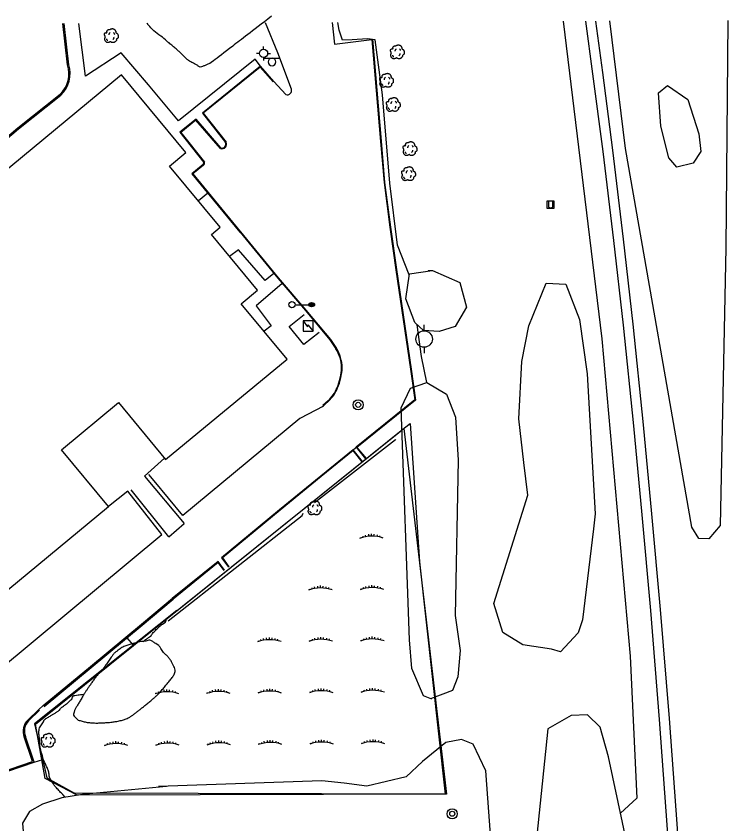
# Model space of a CAD drawing. Extents: x 2145380 to 2156929, y 139568 to 149130.
# Drawn here: x 2153656.5 to 2154002.5, y 143131.5 to 143524.4 of the extents above; entities that cross this region are included whole.
import ezdxf

# ---------------------------------------------------------------- set-up
doc = ezdxf.new("R2010")
doc.units = 0
for name, color, linetype in [('Default', 7, 'Continuous'), ('TOPO_Asphalt', 7, 'Continuous'), ('TOPO_Building', 7, 'Continuous'), ('TOPO_Concrete', 7, 'Continuous'), ('TOPO_Curb Back', 7, 'Continuous'), ('TOPO_Light Pole', 7, 'Continuous'), ('TOPO_Misc', 7, 'Continuous'), ('TOPO_Power Pole', 7, 'Continuous'), ('TOPO_RR Rail', 7, 'Continuous'), ('TOPO_San Manhole', 7, 'Continuous'), ('TOPO_Sidewalk', 7, 'Continuous'), ('TOPO_Sign', 7, 'Continuous'), ('TOPO_Swamp', 7, 'Continuous'), ('TOPO_Tree', 7, 'Continuous'), ('TOPO_Tree Line', 7, 'Continuous'), ('TOPO_Wall Freestanding', 7, 'Continuous'), ('TOPO_Water Fire Hydrant', 7, 'Continuous')]:
    doc.layers.add(name, color=color, linetype=linetype)

# ---------------------------------------------------------------- blocks, each defined once
blk = doc.blocks.new('FIRHYD')
at = {"layer": 'TOPO_Water Fire Hydrant'}
for p, q in [((0, 10.2), (0, 17.3)), ((10.2, 0), (17.3, 0)), ((-10.2, 0), (-17.3, 0)), ((0, -10.2), (0, -17.3))]:
    blk.add_line(p, q, dxfattribs=at)
blk.add_circle((0, 0), 10.2, dxfattribs=at)
blk = doc.blocks.new('LP')
at = {"layer": 'TOPO_Light Pole'}
blk.add_line((3.81, 0), (20.32, 0), dxfattribs=at)
for points in [[(20.32, 0), (27.94, 0)], [(20.32, 0), (23.5, 0)], [(20.83, 1.27), (27.43, 1.27)], [(20.83, 1.27), (23.5, 1.27)], [(23.71, 1.27), (27.43, 1.27)], [(23.71, 0), (27.94, 0)], [(20.83, -1.27), (27.43, -1.27)], [(20.83, -1.27), (23.5, -1.27)], [(23.71, -1.27), (27.43, -1.27)]]:
    blk.add_lwpolyline(points, dxfattribs=at)
blk.add_circle((0, 0), 3.81, dxfattribs=at)
blk.add_ellipse((24.13, 0), major_axis=(3.81, 0), ratio=0.666667, dxfattribs=at)
blk = doc.blocks.new('TREE')
at = {"layer": 'TOPO_Tree'}
for points in [[(-3.5, 17.6), (-3.1, 18.3), (-2.6, 18.8), (-1.9, 19.2), (-1, 19.7), (-0.2, 20), (0.7, 20.2), (1.6, 20.5), (2.5, 20.8), (3.4, 20.8), (4.1, 20.7), (4.8, 20.5), (5.5, 20.2), (6.4, 19.9), (7.3, 19.7), (8.2, 19.2), (9.4, 18.4), (10, 17.2), (10.8, 16), (11.2, 15.3), (11.6, 14.6), (11.9, 13.9), (12.2, 13.1), (11.4, 12), (11.9, 11.2), (12, 11), (12.2, 10.9), (12.4, 10.7), (12.9, 10.4), (13.5, 10), (14, 9.7), (14.7, 9.2), (15.4, 8.7), (16.1, 8.1), (16.7, 7.5), (16.9, 6.7), (17.1, 6), (17.6, 4.4), (17.7, 2.8), (17.7, 1.2), (17.7, -0.2), (17.8, -2.2), (16.6, -3), (15.5, -3.8), (14.3, -4.6), (13.2, -5.3)], [(-14.1, -0.4), (-14.2, 0.5), (-14.4, 1.4), (-14.6, 2.3), (-14.8, 3.2), (-15.5, 4), (-15.7, 4.9), (-15.8, 5.6), (-15.7, 6.3), (-15.7, 7), (-15.6, 7.9), (-15.7, 8.8), (-15.1, 9.7), (-14.6, 10.4), (-13.8, 10.5), (-13, 10.7), (-12.2, 11), (-11.1, 10), (-10.4, 10.7), (-9.4, 11.7), (-10.3, 13.3), (-9.8, 14.4), (-9.6, 15.1), (-9.3, 15.9), (-8.8, 16.5), (-8.2, 17.3), (-7.5, 17.7), (-6.7, 18.1), (-6.1, 18.4), (-5.6, 18.6), (-5.1, 18.7), (-4.5, 18.7), (-4, 18.5), (-3.5, 18.1)], [(13.2, -5.3), (13.3, -5.8), (13.4, -6.3), (13.4, -6.7), (13.8, -8.5), (12.2, -10), (10.8, -11.5), (10, -12.3), (9.1, -12.8), (8.2, -13.1), (6, -13.8), (3.3, -13.6), (1.3, -13.1), (0.5, -12.9), (-0.1, -11.4), (-0.8, -11.5), (-2, -11.6), (-3.3, -12.8), (-4.5, -13.1), (-6.1, -13.5), (-7.8, -14), (-9.3, -13.6), (-11.4, -13.1), (-12.8, -11.4), (-14.1, -9.4), (-15.3, -7.3), (-15.6, -5.1), (-15.1, -3), (-14.9, -1.9), (-13.9, -0.8), (-13.5, 0.1)], [(-4.2, 5.1), (-4.5, 6.1), (-4.3, 7.2), (-3.8, 8.2), (-3.3, 9.3), (-2.7, 10.3), (-1.6, 11)], [(5.9, 11.2), (6.5, 10.7), (7, 10.2), (7.4, 9.5), (7.9, 8.6), (8.3, 7.6), (8.5, 6.6)], [(-11.4, -4.5), (-11.5, -5.4), (-11, -6.3), (-10.1, -7.2), (-9.3, -8), (-8.5, -8.3), (-7.7, -8.1)], [(4.8, -6.3), (5.7, -5.7), (6.3, -4.9), (6.8, -3.9), (7.4, -2.8), (7.6, -1.7), (7.5, -0.6)]]:
    blk.add_open_spline(points, degree=3, dxfattribs=at)
blk = doc.blocks.new('SWMP')
at = {"layer": 'TOPO_Swamp'}
for p, q in [((-20.3, -2.4), (-21, 0.4)), ((-13.9, -1.1), (-14.6, 2.9)), ((-6.6, -0.2), (-6.9, 4.6)), ((0, 0), (0, 5.6)), ((6.1, -0.2), (6.5, 4.5)), ((13.8, -1.2), (14.4, 2.9)), ((20.1, -2.5), (20.9, 0.7)), ((-26.6, -4.2), (-27.1, -2.7)), ((26, -4.1), (26.4, -2.8))]:
    blk.add_line(p, q, dxfattribs=at)
blk.add_arc((-0.2, -85), 85, 69.9062, 110.0938, dxfattribs=at)
blk = doc.blocks.new('POWPOL')
at = {"layer": 'TOPO_Power Pole'}
for p, q in [((0, 10.16), (0, 17.34)), ((0, -10.16), (0, -17.34))]:
    blk.add_line(p, q, dxfattribs=at)
blk.add_circle((0, 0), 10.16, dxfattribs=at)
blk = doc.blocks.new('EXMHSS')
at = {"layer": 'Default'}
for radius in [6.3, 3.13]:
    blk.add_circle((0, 0), radius, dxfattribs=at)

msp = doc.modelspace()

# ---------------------------------------------------------------- linework, layer by layer
at = {"layer": 'TOPO_Asphalt'}
for p, q in [((2153730.64, 143271.17), (2153738.09, 143277.63)), ((2153667.47, 143187.19), (2153669.65, 143189.04))]:
    msp.add_line(p, q, dxfattribs=at)
for points in [[(2153790.32, 143488.99), (2153783.68, 143506.52), (2153777.64, 143521.14)], [(2153810.19, 143521.32), (2153811.25, 143510.77), (2153829.45, 143513.14)], [(2153781.68, 143492.68), (2153787.58, 143486.27)], [(2153820.37, 143313.48), (2153821.46, 143314.43), (2153821.73, 143314.68)]]:
    msp.add_lwpolyline(points, dxfattribs=at)
msp.add_arc((2153788.22, 143488.36), 2.19, 252.9954, 16.6892, dxfattribs=at)
at = {"layer": 'TOPO_Building'}
msp.add_lwpolyline([(2153707.68, 143495.95), (2153637.59, 143437.98), (2153642.6, 143431.93), (2153597.17, 143394.36), (2153592.15, 143400.42), (2153521.7, 143342.16), (2153552.86, 143304.48), (2153560.74, 143310.99), (2153585.72, 143280.79), (2153589.81, 143284.18), (2153611.93, 143257.43), (2153620.52, 143264.53), (2153642.85, 143237.52), (2153701.35, 143285.91), (2153678.53, 143313.51), (2153706.24, 143336.42), (2153729.1, 143308.77), (2153788.17, 143357.63), (2153765.9, 143384.56), (2153773.78, 143391.08), (2153751.37, 143418.18), (2153755.64, 143421.71), (2153731.06, 143451.43), (2153739.03, 143458.03)], close=True, dxfattribs=at)
at = {"layer": 'TOPO_Concrete'}
for p, q in [((2153710.35, 143221.99), (2153713.33, 143218.34)), ((2153665.15, 143161.45), (2153669.35, 143162.71))]:
    msp.add_line(p, q, dxfattribs=at)
at = {"layer": 'TOPO_Curb Back'}
for points in [[(2153681.41, 143500.69), (2153679.16, 143520.94)], [(2153682, 143500.82), (2153679.76, 143520.94)], [(2153829.45, 143513.14), (2153833.68, 143463.52), (2153835.33, 143443.45), (2153838.16, 143421.71), (2153841.04, 143401.09), (2153848.16, 143352.73), (2153850.38, 143337.75), (2153821.73, 143314.69), (2153826.37, 143309.01)], [(2153829.74, 143513.17), (2153833.98, 143463.55), (2153835.63, 143443.48), (2153838.46, 143421.75), (2153841.33, 143401.13), (2153848.46, 143352.77), (2153850.71, 143337.63), (2153822.15, 143314.64), (2153826.61, 143309.2)], [(2153781.68, 143492.68), (2153775.19, 143500.09), (2153747.03, 143477.22), (2153758.32, 143462.95)], [(2153781.45, 143492.48), (2153775.16, 143499.68), (2153747.45, 143477.17), (2153758.58, 143463.11)], [(2153610.36, 143430.41), (2153657.27, 143470.07), (2153677.85, 143486.51)], [(2153610.75, 143429.95), (2153657.65, 143469.6), (2153678.24, 143486.06)], [(2153756.03, 143460.31), (2153743.92, 143474.33), (2153736.04, 143467.94), (2153747.72, 143453.32)], [(2153755.86, 143460.04), (2153743.88, 143473.92), (2153736.46, 143467.89), (2153748, 143453.45)], [(2153747.36, 143452.24), (2153741.91, 143447.76), (2153765.24, 143419.41), (2153765.33, 143419.34), (2153783.65, 143396.95), (2153797.11, 143381.2), (2153809.04, 143367.01), (2153811.95, 143362.66)], [(2153747.57, 143452.02), (2153742.33, 143447.72), (2153765.45, 143419.63), (2153765.54, 143419.56), (2153783.88, 143397.14), (2153797.34, 143381.39), (2153809.28, 143367.19), (2153812.2, 143362.83)], [(2153808.33, 143337.1), (2153805.1, 143334.27)], [(2153808.12, 143337.33), (2153805.55, 143335.06)], [(2153824.92, 143307.85), (2153820.37, 143313.48), (2153804.61, 143300.64), (2153784.57, 143284.25), (2153756.3, 143260.88), (2153759.68, 143256.35)], [(2153824.69, 143307.66), (2153820.33, 143313.06), (2153804.8, 143300.41), (2153784.76, 143284.02), (2153756.71, 143260.84), (2153759.92, 143256.53)], [(2153757.81, 143254.91), (2153754.74, 143259.1), (2153732.36, 143241.19)], [(2153757.57, 143254.73), (2153754.69, 143258.66), (2153732.73, 143240.72)], [(2153669.65, 143189.04), (2153692.61, 143208.01), (2153717.38, 143228.63), (2153732.47, 143241.29)], [(2153670.03, 143188.58), (2153693, 143207.55), (2153717.77, 143228.17), (2153732.85, 143240.83)], [(2153662.07, 143181.99), (2153667.45, 143187.18)], [(2153662.49, 143181.57), (2153667.87, 143186.75)], [(2153627.59, 143163.86), (2153632.26, 143150.23), (2153665.15, 143161.45), (2153660.96, 143173.97)], [(2153628.13, 143164.13), (2153632.63, 143150.99), (2153664.4, 143161.82), (2153660.39, 143173.76)]]:
    msp.add_lwpolyline(points, dxfattribs=at)
for centre, radius, start, end in [((2153668.59, 143496.37), 13.52, 313.1939, 18.6431), ((2153668.59, 143496.37), 14.12, 313.0957, 18.3779), ((2153756.49, 143462.22), 2.27, 253.8399, 22.9455), ((2153756.49, 143462.22), 1.97, 256.3462, 21.8052), ((2153746.48, 143453.13), 1.25, 314.7824, 9.0038), ((2153746.48, 143453.13), 1.55, 314.2339, 12.0795), ((2153796.07, 143352.89), 18.65, 1.7576, 31.6161), ((2153796.07, 143352.89), 18.95, 1.7182, 31.6339), ((2153784.27, 143355.17), 30.48, 337.8314, 356.7904), ((2153784.27, 143355.17), 30.78, 337.829, 356.8146), ((2153795.39, 143350.8), 18.54, 313.3764, 337.3541), ((2153795.39, 143350.8), 18.84, 313.3599, 337.3579), ((2153667.41, 143176.62), 7.58, 134.8477, 202.1871), ((2153667.41, 143176.62), 6.98, 134.8862, 202.3412)]:
    msp.add_arc(centre, radius, start, end, dxfattribs=at)
at = {"layer": 'TOPO_Misc'}
for p, q in [((2153915.29, 143434.14), (2153915.29, 143431.73)), ((2153917.36, 143431.74), (2153917.36, 143434.15))]:
    msp.add_line(p, q, dxfattribs=at)
for points in [[(2153914.7, 143430.82), (2153914.7, 143434.58), (2153917.96, 143434.58), (2153917.96, 143430.82), (2153914.7, 143430.82)], [(2153800.93, 143371.14), (2153800.92, 143376.13), (2153795.93, 143376.13), (2153795.94, 143371.13), (2153800.93, 143371.14)], [(2153795.93, 143376.13), (2153798.04, 143373.26), (2153798.26, 143374.2), (2153800.93, 143371.14)]]:
    msp.add_lwpolyline(points, dxfattribs=at)
msp.add_arc((2153916.32, 143432.55), 1.32, 218.3412, 322.0625, dxfattribs=at)
at = {"layer": 'TOPO_RR Rail'}
for points in [[(2153933.29, 143522.02), (2153936.74, 143496.38), (2153941.64, 143458.59), (2153946.87, 143415.31), (2153951.54, 143374.03), (2153956.58, 143325.2), (2153960.65, 143281.81), (2153964.85, 143235.33), (2153969.17, 143182.29), (2153973.06, 143128.8), (2153977.27, 143066.06), (2153982.01, 142967.15), (2153984.83, 142856.82), (2153985.78, 142801.87), (2153986.18, 142729.98), (2153987.04, 142659.62), (2153987.43, 142602.14), (2153987.84, 142557.84), (2153987.9, 142522.07), (2153988.18, 142475.65), (2153988.55, 142431.12), (2153988.69, 142382.6), (2153988.99, 142343.97), (2153989.03, 142322.32)], [(2153938.13, 143522.05), (2153941.5, 143497.01), (2153946.4, 143459.18), (2153951.64, 143415.87), (2153956.31, 143374.55), (2153961.35, 143325.67), (2153965.43, 143282.25), (2153969.63, 143235.74), (2153973.96, 143182.66), (2153977.85, 143129.14), (2153982.07, 143066.33), (2153986.81, 142967.33), (2153989.63, 142856.92), (2153990.58, 142801.92), (2153990.98, 142730.02), (2153991.84, 142659.67), (2153992.23, 142602.18), (2153992.64, 142557.86), (2153992.7, 142522.08), (2153992.98, 142475.68), (2153993.35, 142431.14), (2153993.49, 142382.62), (2153993.79, 142344), (2153993.83, 142322.35)]]:
    msp.add_lwpolyline(points, dxfattribs=at)
at = {"layer": 'TOPO_Sidewalk'}
for p, q in [((2153749.72, 143438.27), (2153745.05, 143434.52)), ((2153718.84, 143300.7), (2153728.59, 143309.39)), ((2153710.76, 143293.38), (2153701.35, 143285.91))]:
    msp.add_line(p, q, dxfattribs=at)
for points in [[(2153720.82, 143491.02), (2153707.55, 143506.58), (2153690.22, 143495.23), (2153686.98, 143520.95)], [(2153775.19, 143500.09), (2153772.71, 143503.45), (2153735.44, 143473.5), (2153720.82, 143491.02)], [(2153781.79, 143399.22), (2153777.47, 143395.78), (2153764.49, 143410.68), (2153760.26, 143407.44)], [(2153785.85, 143394.36), (2153773.15, 143383.55), (2153780.4, 143373.82), (2153776.98, 143371.16)]]:
    msp.add_lwpolyline(points, dxfattribs=at)
at = {"layer": 'TOPO_Sign'}
for points in [[(2153777.12, 143504.04), (2153784.61, 143504.04)], [(2153779, 143502.17), (2153779, 143502.17)], [(2153780.87, 143504.03), (2153780.87, 143504.03)], [(2153782.74, 143502.17), (2153782.74, 143502.17)], [(2153780.87, 143500.3), (2153780.87, 143500.3)]]:
    msp.add_lwpolyline(points, dxfattribs=at)
for start, end in [(90, 180), (180, 270), (360, 90), (270, 0)]:
    msp.add_arc((2153780.87, 143502.17), 1.87, start, end, dxfattribs=at)
at = {"layer": 'TOPO_Tree'}
for points in [[(2153922.41, 143521.96), (2153941.21, 143367.51), (2153955.04, 143213.09), (2153958.18, 143144.05), (2153950.24, 143136.7)], [(2154002.5, 143522.41), (2154001.49, 143411.78), (2153998.72, 143276.63), (2153993.3, 143270.08), (2153988.38, 143270.3), (2153985, 143275.75), (2153952.82, 143460), (2153945.07, 143522.09)], [(2153847.63, 143398.61), (2153841.9, 143413.1), (2153838.23, 143443.13), (2153834.65, 143486.15), (2153830.94, 143512.85), (2153827.22, 143513.44), (2153819.76, 143512.92), (2153815.08, 143512.79), (2153813.48, 143517.69), (2153812.93, 143521.34)], [(2153856.11, 143346.28), (2153853.54, 143358.83), (2153851.37, 143374.33)], [(2153801.57, 143287.8), (2153840.83, 143318.5), (2153840.73, 143318.19)], [(2153730.4, 143230.27), (2153795.59, 143281.57), (2153796.02, 143282.57)]]:
    msp.add_lwpolyline(points, dxfattribs=at)
for points in [[(2153780.66, 143524.44), (2153770.79, 143516.82), (2153760.91, 143509.2), (2153751.03, 143501.58), (2153749.71, 143501.03), (2153748.4, 143500.47), (2153747.08, 143499.92), (2153745.95, 143499.44), (2153744.72, 143500.44), (2153743.58, 143501.05), (2153741.85, 143501.97), (2153740.28, 143502.8), (2153738.89, 143504.04), (2153737.56, 143505.22), (2153736.46, 143506.59), (2153735.13, 143507.74), (2153733.42, 143509.21), (2153731.67, 143510.65), (2153729.96, 143512.12), (2153726.79, 143514.85), (2153723.21, 143517.19), (2153720.57, 143520.43), (2153720.42, 143520.61), (2153720.27, 143520.8), (2153720.12, 143520.98)], [(2153718.16, 143220.23), (2153719.22, 143220.97), (2153720.28, 143221.71), (2153721.34, 143222.45), (2153722.08, 143222.97), (2153722.5, 143223.84), (2153723.13, 143224.5), (2153723.86, 143225.25), (2153724.58, 143226.01), (2153725.35, 143226.73), (2153725.99, 143227.32), (2153726.7, 143227.85), (2153727.36, 143228.42), (2153728.06, 143229.01), (2153729.1, 143229.44), (2153729.32, 143230.32), (2153729.39, 143230.62), (2153729.47, 143230.92), (2153729.55, 143231.21)], [(2153680.36, 143144.44), (2153679.61, 143145.22), (2153678.86, 143146), (2153678.1, 143146.79), (2153677.26, 143147.67), (2153676.44, 143148.57), (2153675.62, 143149.47), (2153675.05, 143150.11), (2153674.57, 143150.81), (2153674.09, 143151.53), (2153673.52, 143152.37), (2153673.06, 143153.26), (2153672.72, 143154.21), (2153672.4, 143155.14), (2153672.46, 143156.16), (2153672.14, 143157.08), (2153671.82, 143157.99), (2153671.47, 143158.89), (2153671.09, 143159.77), (2153670.7, 143160.68), (2153670.18, 143161.53), (2153669.83, 143162.45), (2153669.44, 143163.45), (2153669.29, 143164.54), (2153668.97, 143165.57), (2153668.71, 143166.42), (2153668.2, 143167.19), (2153668.01, 143168.07), (2153667.76, 143169.23), (2153668.11, 143170.43), (2153667.98, 143171.6), (2153667.89, 143172.44), (2153667.72, 143173.27), (2153667.63, 143174.11), (2153667.52, 143175.07), (2153667.37, 143176.06), (2153667.56, 143177.02), (2153667.8, 143178.19), (2153668.52, 143179.16), (2153669.16, 143180.2), (2153669.7, 143181.08), (2153670.07, 143182.13), (2153670.93, 143182.68), (2153671.72, 143183.18), (2153672.51, 143183.66), (2153673.3, 143184.14), (2153674.49, 143184.87), (2153675.7, 143185.59), (2153676.89, 143186.33), (2153677.62, 143186.78), (2153678.02, 143187.65), (2153678.69, 143188.19), (2153679.39, 143188.75), (2153680.17, 143189.21), (2153680.87, 143189.79), (2153681.65, 143190.43), (2153682.38, 143191.12), (2153683.12, 143191.81), (2153683.81, 143192.45), (2153684.03, 143193.82), (2153684.96, 143193.96), (2153686.44, 143194.17), (2153687.93, 143194.39), (2153689.41, 143194.6)]]:
    msp.add_open_spline(points, degree=3, dxfattribs=at)
at = {"layer": 'TOPO_Tree Line'}
for points in [[(2153977.63, 143450.92), (2153973.75, 143455.52), (2153969.84, 143470.99), (2153968.71, 143487.2), (2153973.23, 143490.76), (2153983.09, 143483.93), (2153988.36, 143467.25), (2153989.37, 143458.52), (2153985.6, 143452.91), (2153977.63, 143450.92)], [(2153856.8, 143400.65), (2153858.82, 143400.72), (2153872.18, 143394.86), (2153875.38, 143382.9), (2153869.86, 143373.4), (2153862.15, 143371.04), (2153854.48, 143371.46), (2153850.27, 143375.35), (2153845.93, 143386.96), (2153847.69, 143399.02), (2153858.79, 143400.72)], [(2153921.21, 143215.22), (2153916.75, 143216.45), (2153902.88, 143218.6), (2153893.14, 143224.65), (2153888.69, 143238.65), (2153905.32, 143291.4), (2153903.31, 143307.27), (2153900.8, 143328.55), (2153902.3, 143356.4), (2153905.78, 143373.84), (2153914.11, 143394.59), (2153923.66, 143394.06), (2153930.33, 143376.87), (2153934.09, 143350.46), (2153937.92, 143282.27), (2153937.16, 143275.08), (2153931.78, 143230.78), (2153929.7, 143224.46), (2153921.21, 143215.22)], [(2153858.52, 143192.09), (2153854.49, 143193.71), (2153848.8, 143207.09), (2153847.78, 143221.09), (2153843.62, 143333.87), (2153848.23, 143343.53), (2153856.1, 143346.28), (2153865.78, 143340.46), (2153870.1, 143329.31), (2153871.31, 143308.39), (2153869.93, 143232.86), (2153872.33, 143215.8), (2153871.18, 143202.96), (2153868.62, 143196.43), (2153857.87, 143192.35)], [(2153960.64, 143087.95), (2153944.42, 143164.02), (2153940.42, 143178.57), (2153934.23, 143184.48), (2153926.4, 143184.23), (2153914.92, 143177.74), (2153908.05, 143110.09)], [(2153888.03, 143113.03), (2153884.81, 143157.33), (2153878.66, 143170.25), (2153872.95, 143172.59), (2153865.3, 143171.03), (2153854.04, 143161.74), (2153846.15, 143154.42), (2153826.98, 143149.8), (2153815.96, 143151.35), (2153805.08, 143152.35), (2153725.66, 143149.6)], [(2153729.48, 143149.73), (2153688.68, 143145.82), (2153678.64, 143144.15), (2153669.26, 143141.03), (2153663.01, 143137.52), (2153659.52, 143131.8), (2153660.09, 143125.79)]]:
    msp.add_lwpolyline(points, dxfattribs=at)
msp.add_open_spline([(2153725.81, 143218.26), (2153725.81, 143218.26), (2153726.46, 143217.29), (2153727.11, 143216.33), (2153727.77, 143215.37), (2153728.49, 143214.31), (2153729.59, 143213.59), (2153730.41, 143212.59), (2153731.41, 143211.38), (2153732.15, 143210.06), (2153732.87, 143208.63), (2153733.43, 143207.51), (2153733.92, 143206.18), (2153733.6, 143205.06), (2153733.35, 143204.22), (2153732.86, 143203.4), (2153732.31, 143202.67), (2153731.66, 143201.81), (2153731.03, 143200.98), (2153730.35, 143200.16), (2153728.93, 143198.46), (2153727.53, 143196.76), (2153726, 143195.15), (2153724.95, 143194.05), (2153723.83, 143193.02), (2153722.67, 143192.03), (2153721.09, 143190.7), (2153719.5, 143189.39), (2153717.89, 143188.09), (2153716.7, 143187.13), (2153715.49, 143186.19), (2153714.27, 143185.25), (2153713.16, 143184.4), (2153712.02, 143183.62), (2153710.78, 143182.95), (2153709.95, 143182.51), (2153709.06, 143182.24), (2153708.16, 143181.99), (2153707.07, 143181.69), (2153705.98, 143181.43), (2153704.87, 143181.26), (2153702.48, 143180.88), (2153700.1, 143180.7), (2153697.71, 143180.6), (2153695.64, 143180.51), (2153693.56, 143180.58), (2153691.49, 143180.8), (2153690.46, 143180.9), (2153689.48, 143181.19), (2153688.48, 143181.47), (2153687.53, 143181.74), (2153686.67, 143181.88), (2153685.81, 143182.68), (2153684.97, 143183.45), (2153684.26, 143184.32), (2153684.45, 143185.19), (2153684.76, 143186.55), (2153685.49, 143187.98), (2153686.29, 143189.3), (2153686.78, 143190.12), (2153687.33, 143190.85), (2153687.8, 143191.66), (2153688.36, 143192.63), (2153688.79, 143193.67), (2153689.41, 143194.61), (2153690.17, 143195.75), (2153690.95, 143196.87), (2153691.73, 143198), (2153692.79, 143199.53), (2153693.85, 143201.05), (2153694.93, 143202.56), (2153696.08, 143204.16), (2153697.7, 143205.37), (2153698.81, 143206.99), (2153699.56, 143208.07), (2153700.31, 143209.15), (2153701.05, 143210.23), (2153701.72, 143211.19), (2153702.38, 143212.16), (2153703.05, 143213.11), (2153703.84, 143214.25), (2153704.94, 143215.12), (2153706.06, 143215.97), (2153706.96, 143216.66), (2153707.88, 143217.26), (2153708.9, 143217.72), (2153709.82, 143218.13), (2153710.75, 143218.48), (2153711.71, 143218.77), (2153712.85, 143219.12), (2153713.98, 143219.44), (2153715.14, 143219.71), (2153716.59, 143220.04), (2153718.06, 143220.23), (2153719.52, 143220.45), (2153720.43, 143220.58), (2153721.5, 143221.03), (2153722.27, 143220.53), (2153723.45, 143219.77), (2153724.63, 143219.02), (2153725.81, 143218.26)], degree=3, dxfattribs=at)
at = {"layer": 'TOPO_Wall Freestanding'}
for p, q in [((2153718.84, 143300.7), (2153738.09, 143277.63)), ((2153730.64, 143271.17), (2153712.4, 143293.91))]:
    msp.add_line(p, q, dxfattribs=at)
for points in [[(2153803.87, 143370.5), (2153796.35, 143364.64), (2153789.13, 143373.39), (2153796.54, 143379.23)], [(2153805.84, 143334.65), (2153794.36, 143328.73), (2153737.55, 143281.49), (2153723.6, 143298.39), (2153720.96, 143301.44)], [(2153845.26, 143324.17), (2153848.08, 143326.26), (2153852.57, 143258.94), (2153865.1, 143145.96), (2153684.78, 143146.39)], [(2153865.68, 143145.97), (2153686.19, 143145.38), (2153670.59, 143153.48), (2153665.89, 143180.01), (2153844.94, 143323.85), (2153865.68, 143145.97)], [(2153734.52, 143235.16), (2153788.15, 143278.33), (2153845.26, 143324.17)], [(2153625.72, 143224.26), (2153648.15, 143206.58), (2153727.26, 143272.21), (2153710.76, 143293.38)], [(2153734.58, 143235.21), (2153665.35, 143180.22), (2153671.38, 143153.85), (2153684.78, 143146.39)]]:
    msp.add_lwpolyline(points, dxfattribs=at)

# ---------------------------------------------------------------- block references
at = {"layer": 'TOPO_Light Pole', "xscale": 0.39370000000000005, "yscale": 0.3937000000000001}
msp.add_blockref('LP', (2153790.58, 143384.05), dxfattribs=at)
at = {"layer": 'TOPO_Power Pole', "xscale": 0.39370000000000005, "yscale": 0.3937000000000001}
msp.add_blockref('POWPOL', (2153854.82, 143367.36), dxfattribs=at)
at = {"layer": 'TOPO_San Manhole', "xscale": 0.39370000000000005, "yscale": 0.3937000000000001}
for p in [(2153822.75, 143335.33), (2153868.48, 143136.38)]:
    msp.add_blockref('EXMHSS', p, dxfattribs=at)
at = {"layer": 'TOPO_Swamp', "xscale": 0.19685000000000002, "yscale": 0.19685000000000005, "rotation": 0.49397602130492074}
for p in [(2153829.25, 143271.45), (2153804.44, 143246.27), (2153829.44, 143246.45), (2153779.62, 143221.09), (2153804.62, 143221.27), (2153829.62, 143221.46), (2153729.8, 143195.73), (2153754.8, 143195.91), (2153779.8, 143196.09), (2153804.8, 143196.27), (2153829.8, 143196.46), (2153754.98, 143170.91), (2153779.98, 143171.09), (2153804.98, 143171.27), (2153829.98, 143171.46), (2153704.99, 143170.55), (2153729.99, 143170.73)]:
    msp.add_blockref('SWMP', p, dxfattribs=at)
at = {"layer": 'TOPO_Tree', "xscale": 0.19685000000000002, "yscale": 0.19685000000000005}
for p in [(2153702.55, 143514.29), (2153841.63, 143506.4), (2153836.36, 143492.54), (2153839.65, 143480.81), (2153847.78, 143459.34), (2153847.08, 143447.13), (2153801.51, 143284.53), (2153671.81, 143171.45)]:
    msp.add_blockref('TREE', p, dxfattribs=at)
at = {"layer": 'TOPO_Water Fire Hydrant', "xscale": 0.19685000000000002, "yscale": 0.19685000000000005}
msp.add_blockref('FIRHYD', (2153776.74, 143506.33), dxfattribs=at)

doc.saveas('drawing.dxf')
